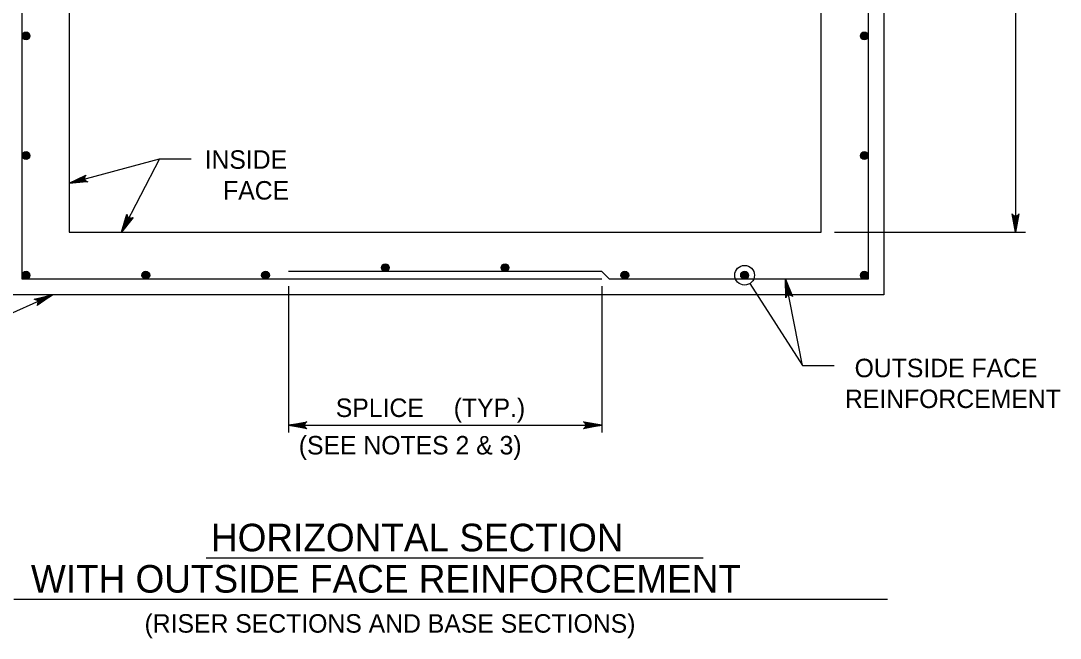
# Model space of a CAD drawing. Extents: x -6420 to 49575, y -4552 to 11624.
# Drawn here: x 2225 to 2778, y 2994 to 3323 of the extents above; entities that cross this region are included whole.
import ezdxf

# ---------------------------------------------------------------- set-up
doc = ezdxf.new("R2010")
doc.units = 0
doc.layers.add('1', color=7, linetype='Continuous')

msp = doc.modelspace()

# ---------------------------------------------------------------- linework, layer by layer
at = {"layer": '1'}
for p, q in [((2225.9, 3185.55), (2225.9, 3635.55)), ((2675.91, 3635.55), (2675.91, 3185.55)), ((2754.24, 3610.55), (2754.24, 3210.55)), ((2250.9, 3236.61), (2298.95, 3249.55)), ((2298.95, 3249.55), (2278.83, 3210.55)), ((2298.95, 3249.55), (2315.84, 3249.55)), ((2657.93, 3210.55), (2759.56, 3210.55)), ((2534.24, 3185.55), (2225.9, 3185.55)), ((2534.24, 3189.55), (2367.57, 3189.55)), ((2534.24, 3189.55), (2538.24, 3185.55)), ((2675.91, 3185.55), (2538.24, 3185.55)), ((2610.15, 3187.63), (2610.15, 3187.63)), ((2640.88, 3139.52), (2631.99, 3185.55)), ((2367.57, 3181.85), (2367.57, 3103.96)), ((2534.24, 3181.85), (2534.24, 3103.96)), ((2612.97, 3183.21), (2640.88, 3139.52)), ((2186.46, 3152.1), (2242, 3177.21)), ((2640.88, 3139.52), (2657.76, 3139.52)), ((2367.57, 3107.77), (2534.24, 3107.77)), ((2323.86, 3037.22), (2588.05, 3037.22)), ((2221.44, 3015.22), (2686.15, 3015.22))]:
    msp.add_line(p, q, dxfattribs=at)
for points in [[(2217.57, 3643.89), (2684.24, 3643.89), (2684.24, 3177.21), (2217.57, 3177.21)], [(2250.9, 3210.55), (2650.91, 3210.55), (2650.91, 3610.55), (2250.9, 3610.55)]]:
    msp.add_lwpolyline(points, close=True, dxfattribs=at)
for points in [[(2250.9, 3236.61), (2259.87, 3240.93), (2259.58, 3240.58), (2259.28, 3240.23), (2259.18, 3239.86), (2259.08, 3239.49), (2259.11, 3239.16), (2259.14, 3238.83), (2259.28, 3238.53), (2259.42, 3238.23), (2259.69, 3237.96), (2259.96, 3237.69), (2260.4, 3237.54), (2260.83, 3237.38), (2250.9, 3236.61), (2260.4, 3237.54), (2259.96, 3237.69), (2250.9, 3236.61), (2259.69, 3237.96), (2259.42, 3238.23), (2250.9, 3236.61), (2259.28, 3238.53), (2259.14, 3238.83), (2250.9, 3236.61), (2259.11, 3239.16), (2259.08, 3239.49), (2250.9, 3236.61), (2259.18, 3239.86), (2259.28, 3240.23), (2250.9, 3236.61), (2259.58, 3240.58)], [(2278.83, 3210.55), (2281.69, 3220.08), (2281.75, 3219.63), (2281.8, 3219.17), (2282.01, 3218.85), (2282.21, 3218.53), (2282.48, 3218.33), (2282.74, 3218.13), (2283.06, 3218.03), (2283.38, 3217.93), (2283.76, 3217.95), (2284.14, 3217.97), (2284.54, 3218.19), (2284.95, 3218.4), (2278.83, 3210.55), (2284.54, 3218.19), (2284.14, 3217.97), (2278.83, 3210.55), (2283.76, 3217.95), (2283.38, 3217.93), (2278.83, 3210.55), (2283.06, 3218.03), (2282.74, 3218.13), (2278.83, 3210.55), (2282.48, 3218.33), (2282.21, 3218.53), (2278.83, 3210.55), (2282.01, 3218.85), (2281.8, 3219.17), (2278.83, 3210.55), (2281.75, 3219.63)], [(2754.24, 3210.55), (2752.41, 3220.33), (2752.67, 3219.95), (2752.93, 3219.58), (2753.26, 3219.38), (2753.59, 3219.19), (2753.92, 3219.13), (2754.24, 3219.08), (2754.57, 3219.13), (2754.9, 3219.19), (2755.23, 3219.38), (2755.56, 3219.58), (2755.82, 3219.95), (2756.08, 3220.33), (2754.24, 3210.55), (2755.82, 3219.95), (2755.56, 3219.58), (2754.24, 3210.55), (2755.23, 3219.38), (2754.9, 3219.19), (2754.24, 3210.55), (2754.57, 3219.13), (2754.24, 3219.08), (2754.24, 3210.55), (2753.92, 3219.13), (2753.59, 3219.19), (2754.24, 3210.55), (2753.26, 3219.38), (2752.93, 3219.58), (2754.24, 3210.55), (2752.67, 3219.95)], [(2631.99, 3185.55), (2635.65, 3176.29), (2635.32, 3176.61), (2634.99, 3176.93), (2634.63, 3177.06), (2634.27, 3177.18), (2633.94, 3177.18), (2633.61, 3177.17), (2633.3, 3177.05), (2632.99, 3176.94), (2632.7, 3176.68), (2632.42, 3176.43), (2632.23, 3176.01), (2632.05, 3175.59), (2631.99, 3185.55), (2632.23, 3176.01), (2632.42, 3176.43), (2631.99, 3185.55), (2632.7, 3176.68), (2632.99, 3176.94), (2631.99, 3185.55), (2633.3, 3177.05), (2633.61, 3177.17), (2631.99, 3185.55), (2633.94, 3177.18), (2634.27, 3177.18), (2631.99, 3185.55), (2634.63, 3177.06), (2634.99, 3176.93), (2631.99, 3185.55), (2635.32, 3176.61)], [(2242, 3177.21), (2233.84, 3171.51), (2234.08, 3171.9), (2234.31, 3172.3), (2234.36, 3172.67), (2234.4, 3173.05), (2234.31, 3173.38), (2234.23, 3173.7), (2234.04, 3173.97), (2233.86, 3174.25), (2233.54, 3174.47), (2233.23, 3174.69), (2232.78, 3174.77), (2232.33, 3174.85), (2242, 3177.21), (2232.78, 3174.77), (2233.23, 3174.69), (2242, 3177.21), (2233.54, 3174.47), (2233.86, 3174.25), (2242, 3177.21), (2234.04, 3173.97), (2234.23, 3173.7), (2242, 3177.21), (2234.31, 3173.38), (2234.4, 3173.05), (2242, 3177.21), (2234.36, 3172.67), (2234.31, 3172.3), (2242, 3177.21), (2234.08, 3171.9)], [(2367.57, 3107.77), (2377.36, 3109.6), (2376.98, 3109.34), (2376.6, 3109.08), (2376.41, 3108.75), (2376.22, 3108.42), (2376.16, 3108.09), (2376.1, 3107.77), (2376.16, 3107.44), (2376.22, 3107.11), (2376.41, 3106.78), (2376.6, 3106.45), (2376.98, 3106.19), (2377.36, 3105.93), (2367.57, 3107.77), (2376.98, 3106.19), (2376.6, 3106.45), (2367.57, 3107.77), (2376.41, 3106.78), (2376.22, 3107.11), (2367.57, 3107.77), (2376.16, 3107.44), (2376.1, 3107.77), (2367.57, 3107.77), (2376.16, 3108.09), (2376.22, 3108.42), (2367.57, 3107.77), (2376.41, 3108.75), (2376.6, 3109.08), (2367.57, 3107.77), (2376.98, 3109.34)], [(2534.24, 3107.77), (2524.45, 3105.93), (2524.83, 3106.19), (2525.21, 3106.45), (2525.4, 3106.78), (2525.6, 3107.11), (2525.65, 3107.44), (2525.71, 3107.77), (2525.65, 3108.09), (2525.6, 3108.42), (2525.4, 3108.75), (2525.21, 3109.08), (2524.83, 3109.34), (2524.45, 3109.6), (2534.24, 3107.77), (2524.83, 3109.34), (2525.21, 3109.08), (2534.24, 3107.77), (2525.4, 3108.75), (2525.6, 3108.42), (2534.24, 3107.77), (2525.65, 3108.09), (2525.71, 3107.77), (2534.24, 3107.77), (2525.65, 3107.44), (2525.6, 3107.11), (2534.24, 3107.77), (2525.4, 3106.78), (2525.21, 3106.45), (2534.24, 3107.77), (2524.83, 3106.19)]]:
    msp.add_lwpolyline(points, dxfattribs=at)
for centre, radius in [((2227.99, 3315.02), 2.08), ((2227.99, 3315.02), 1.94), ((2227.99, 3315.02), 1.79), ((2673.82, 3315.02), 2.08), ((2673.82, 3315.02), 1.94), ((2673.82, 3315.02), 1.79), ((2227.99, 3315.02), 1.64), ((2227.99, 3315.02), 1.49), ((2227.99, 3315.02), 1.34), ((2227.99, 3315.02), 1.2), ((2227.99, 3315.02), 1.05), ((2227.99, 3315.02), 0.9), ((2227.99, 3315.02), 0.752), ((2227.99, 3315.02), 0.604), ((2227.99, 3315.02), 0.456), ((2227.99, 3315.02), 0.308), ((2227.99, 3315.02), 0.16), ((2673.82, 3315.02), 1.64), ((2673.82, 3315.02), 1.49), ((2673.82, 3315.02), 1.34), ((2673.82, 3315.02), 1.2), ((2673.82, 3315.02), 1.05), ((2673.82, 3315.02), 0.9), ((2673.82, 3315.02), 0.752), ((2673.82, 3315.02), 0.604), ((2673.82, 3315.02), 0.456), ((2673.82, 3315.02), 0.308), ((2673.82, 3315.02), 0.16), ((2227.99, 3251.33), 2.08), ((2227.99, 3251.33), 1.94), ((2227.99, 3251.33), 1.79), ((2227.99, 3251.33), 1.64), ((2227.99, 3251.33), 1.49), ((2227.99, 3251.33), 1.34), ((2227.99, 3251.33), 1.2), ((2227.99, 3251.33), 1.05), ((2227.99, 3251.33), 0.9), ((2227.99, 3251.33), 0.752), ((2227.99, 3251.33), 0.604), ((2227.99, 3251.33), 0.456), ((2227.99, 3251.33), 0.308), ((2227.99, 3251.33), 0.16), ((2673.82, 3251.33), 2.08), ((2673.82, 3251.33), 1.94), ((2673.82, 3251.33), 1.79), ((2673.82, 3251.33), 1.64), ((2673.82, 3251.33), 1.49), ((2673.82, 3251.33), 1.34), ((2673.82, 3251.33), 1.2), ((2673.82, 3251.33), 1.05), ((2673.82, 3251.33), 0.9), ((2673.82, 3251.33), 0.752), ((2673.82, 3251.33), 0.604), ((2673.82, 3251.33), 0.456), ((2673.82, 3251.33), 0.308), ((2673.82, 3251.33), 0.16), ((2227.99, 3187.63), 2.08), ((2291.68, 3187.63), 2.08), ((2355.38, 3187.63), 2.08), ((2419.07, 3191.63), 2.08), ((2419.07, 3191.63), 1.94), ((2419.07, 3191.63), 1.79), ((2419.07, 3191.63), 1.64), ((2419.07, 3191.63), 1.49), ((2419.07, 3191.63), 1.34), ((2419.07, 3191.63), 1.2), ((2419.07, 3191.63), 1.05), ((2419.07, 3191.63), 0.9), ((2419.07, 3191.63), 0.752), ((2419.07, 3191.63), 0.604), ((2419.07, 3191.63), 0.456), ((2419.07, 3191.63), 0.308), ((2419.07, 3191.63), 0.16), ((2482.76, 3191.63), 2.08), ((2482.76, 3191.63), 1.94), ((2482.76, 3191.63), 1.79), ((2482.76, 3191.63), 1.64), ((2482.76, 3191.63), 1.49), ((2482.76, 3191.63), 1.34), ((2482.76, 3191.63), 1.2), ((2482.76, 3191.63), 1.05), ((2482.76, 3191.63), 0.9), ((2482.76, 3191.63), 0.752), ((2482.76, 3191.63), 0.604), ((2482.76, 3191.63), 0.456), ((2482.76, 3191.63), 0.308), ((2482.76, 3191.63), 0.16), ((2546.46, 3187.63), 2.08), ((2610.15, 3187.63), 5.25), ((2610.15, 3187.63), 2.08), ((2673.82, 3187.63), 2.08), ((2227.99, 3187.63), 1.94), ((2227.99, 3187.63), 1.79), ((2227.99, 3187.63), 1.64), ((2227.99, 3187.63), 1.49), ((2227.99, 3187.63), 1.34), ((2227.99, 3187.63), 1.2), ((2227.99, 3187.63), 1.05), ((2227.99, 3187.63), 0.9), ((2227.99, 3187.63), 0.752), ((2227.99, 3187.63), 0.604), ((2227.99, 3187.63), 0.456), ((2227.99, 3187.63), 0.308), ((2227.99, 3187.63), 0.16), ((2291.68, 3187.63), 1.94), ((2291.68, 3187.63), 1.79), ((2291.68, 3187.63), 1.64), ((2291.68, 3187.63), 1.49), ((2291.68, 3187.63), 1.34), ((2291.68, 3187.63), 1.2), ((2291.68, 3187.63), 1.05), ((2291.68, 3187.63), 0.9), ((2291.68, 3187.63), 0.752), ((2291.68, 3187.63), 0.604), ((2291.68, 3187.63), 0.456), ((2291.68, 3187.63), 0.308), ((2291.68, 3187.63), 0.16), ((2355.38, 3187.63), 1.94), ((2355.38, 3187.63), 1.79), ((2355.38, 3187.63), 1.64), ((2355.38, 3187.63), 1.49), ((2355.38, 3187.63), 1.34), ((2355.38, 3187.63), 1.2), ((2355.38, 3187.63), 1.05), ((2355.38, 3187.63), 0.9), ((2355.38, 3187.63), 0.752), ((2355.38, 3187.63), 0.604), ((2355.38, 3187.63), 0.456), ((2355.38, 3187.63), 0.308), ((2355.38, 3187.63), 0.16), ((2546.46, 3187.63), 1.94), ((2546.46, 3187.63), 1.79), ((2546.46, 3187.63), 1.64), ((2546.46, 3187.63), 1.49), ((2546.46, 3187.63), 1.34), ((2546.46, 3187.63), 1.2), ((2546.46, 3187.63), 1.05), ((2546.46, 3187.63), 0.9), ((2546.46, 3187.63), 0.752), ((2546.46, 3187.63), 0.604), ((2546.46, 3187.63), 0.456), ((2546.46, 3187.63), 0.308), ((2546.46, 3187.63), 0.16), ((2610.15, 3187.63), 1.94), ((2610.15, 3187.63), 1.79), ((2610.15, 3187.63), 1.64), ((2610.15, 3187.63), 1.49), ((2610.15, 3187.63), 1.34), ((2610.15, 3187.63), 1.2), ((2610.15, 3187.63), 1.05), ((2610.15, 3187.63), 0.9), ((2610.15, 3187.63), 0.752), ((2610.15, 3187.63), 0.604), ((2610.15, 3187.63), 0.456), ((2610.15, 3187.63), 0.308), ((2610.15, 3187.63), 0.16), ((2673.82, 3187.63), 1.94), ((2673.82, 3187.63), 1.79), ((2673.82, 3187.63), 1.64), ((2673.82, 3187.63), 1.49), ((2673.82, 3187.63), 1.34), ((2673.82, 3187.63), 1.2), ((2673.82, 3187.63), 1.05), ((2673.82, 3187.63), 0.9), ((2673.82, 3187.63), 0.752), ((2673.82, 3187.63), 0.604), ((2673.82, 3187.63), 0.456), ((2673.82, 3187.63), 0.308), ((2673.82, 3187.63), 0.16)]:
    msp.add_circle(centre, radius, dxfattribs=at)

# ---------------------------------------------------------------- texts
for s, height, p in [('INSIDE', 9.843, (2322.97, 3244.3)), ('FACE', 9.843, (2332.81, 3227.9)), ('OUTSIDE FACE', 9.8425, (2668.66, 3133.33)), ('REINFORCEMENT', 9.8425, (2663.51, 3116.92)), ('SPLICE', 9.843, (2392.74, 3112.15)), (' (TYP.)', 9.843, (2451.79, 3112.15)), ('(SEE NOTES 2 & 3)', 9.8425, (2373.05, 3092.22)), ('HORIZONTAL SECTION', 14.6898, (2326.37, 3040.65)), ('WITH OUTSIDE FACE REINFORCEMENT', 14.6898, (2230.6, 3018.66)), ('(RISER SECTIONS AND BASE SECTIONS)', 9.8425, (2291.02, 2997.35))]:
    msp.add_text(s, height=height, dxfattribs=at).set_placement(p)

doc.saveas('drawing.dxf')
